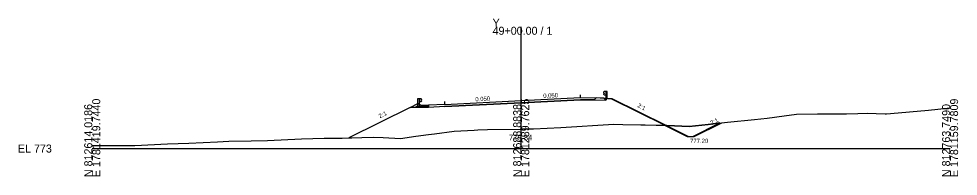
# Model space of a CAD drawing. Extents: x -12583 to 5303, y -44 to 25667.
# Drawn here: x 2974.3 to 3302.8, y 9490.3 to 9545.4 of the extents above; entities that cross this region are included whole.
import ezdxf

# ---------------------------------------------------------------- set-up
doc = ezdxf.new("R2010")
doc.units = 0
for name, color, linetype in [('Exist Cross Section Cell', 7, 'Continuous'), ('Exist XS Center Line Elevation Label', 7, 'Continuous'), ('Exist XS Ground Line', 7, 'Continuous'), ('Prop XS Ditch Standard Text', 7, 'Continuous'), ('Prop XS Dump Level', 7, 'Continuous'), ('Prop XS Earthwork Shape', 7, 'Continuous'), ('Prop XS EOT Tick Mark', 7, 'Continuous'), ('Prop XS Finish Grade', 7, 'Continuous'), ('Prop XS Finish Grade CurbGutter', 7, 'Continuous'), ('Prop XS Finish Grade Earthwork', 7, 'Continuous'), ('Prop XS Finish Grade Paved Shoulder', 7, 'Continuous'), ('Prop XS Finish Grade Pavement', 7, 'Continuous'), ('Prop XS Guardrail', 7, 'Continuous'), ('Prop XS Pvmt Edge Slope', 7, 'Continuous'), ('Prop XS SE Text', 7, 'Continuous'), ('Prop XS Side Slope Text', 7, 'Continuous'), ('Prop XS Subgrade CurbGutter', 7, 'Continuous'), ('Prop XS Subgrade Earthwork', 7, 'Continuous')]:
    doc.layers.add(name, color=color, linetype=linetype)

msp = doc.modelspace()

# ---------------------------------------------------------------- linework, layer by layer
at = {"layer": 'Exist Cross Section Cell'}
for p, q in [((3150, 9500), (3150, 9542.65)), ((3000, 9500), (3150, 9500)), ((3150, 9500), (3300, 9500))]:
    msp.add_line(p, q, dxfattribs=at)
at = {"layer": 'Exist XS Ground Line'}
for p, q in [((3236, 9510.68), (3242.03, 9511.48)), ((3242.03, 9511.48), (3246.32, 9512.05)), ((3246.32, 9512.05), (3253.59, 9512.13)), ((3253.59, 9512.13), (3256.24, 9512.15)), ((3256.24, 9512.15), (3257.01, 9512.18)), ((3257.01, 9512.18), (3259.02, 9512.17)), ((3259.02, 9512.17), (3263.83, 9512.2)), ((3263.83, 9512.2), (3267.68, 9512.25)), ((3267.68, 9512.25), (3270.99, 9512.34)), ((3270.99, 9512.34), (3277.35, 9512.18)), ((3277.35, 9512.18), (3277.79, 9512.21)), ((3277.79, 9512.21), (3279.11, 9512.32)), ((3279.11, 9512.32), (3292.5, 9513.41)), ((3292.5, 9513.41), (3300, 9514.22)), ((3163.92, 9507.35), (3182.35, 9508.5)), ((3182.35, 9508.5), (3185.56, 9508.4)), ((3185.56, 9508.4), (3191.88, 9508.36)), ((3191.88, 9508.36), (3193.36, 9508.34)), ((3193.36, 9508.34), (3200.99, 9508.13)), ((3200.99, 9508.13), (3203.64, 9507.98)), ((3203.64, 9507.98), (3208.77, 9507.69)), ((3208.77, 9507.69), (3215.34, 9508.46)), ((3215.34, 9508.46), (3218.85, 9508.88)), ((3218.85, 9508.88), (3220.05, 9509)), ((3220.05, 9509), (3222.17, 9509.21)), ((3222.17, 9509.21), (3231.61, 9510.15)), ((3231.61, 9510.15), (3236, 9510.68)), ((3113.15, 9504.34), (3117.58, 9504.94)), ((3117.58, 9504.94), (3119.67, 9505.17)), ((3119.67, 9505.17), (3126.57, 9506.08)), ((3126.57, 9506.08), (3133.56, 9506.49)), ((3133.56, 9506.49), (3134.9, 9506.55)), ((3134.9, 9506.55), (3138.28, 9506.62)), ((3138.28, 9506.62), (3150, 9506.84)), ((3150, 9506.84), (3150.31, 9506.85)), ((3150.31, 9506.85), (3154.34, 9506.96)), ((3154.34, 9506.96), (3163.92, 9507.35)), ((3014.92, 9501.1), (3026.36, 9501.6)), ((3026.36, 9501.6), (3033.77, 9501.86)), ((3033.77, 9501.86), (3043.81, 9502.41)), ((3043.81, 9502.41), (3047.72, 9502.6)), ((3047.72, 9502.6), (3055.6, 9502.74)), ((3055.6, 9502.74), (3061.27, 9502.87)), ((3061.27, 9502.87), (3073.13, 9503.36)), ((3073.13, 9503.36), (3081.13, 9503.62)), ((3081.13, 9503.62), (3087.43, 9503.66)), ((3087.43, 9503.66), (3094.25, 9503.87)), ((3094.25, 9503.87), (3098.3, 9503.99)), ((3098.3, 9503.99), (3101.79, 9503.86)), ((3101.79, 9503.86), (3107.83, 9503.54)), ((3107.83, 9503.54), (3113.15, 9504.34)), ((3000, 9501.03), (3000.52, 9501.04)), ((3000.52, 9501.04), (3013.63, 9501.07)), ((3013.63, 9501.07), (3014.39, 9501.09)), ((3014.39, 9501.09), (3014.92, 9501.1))]:
    msp.add_line(p, q, dxfattribs=at)
at = {"layer": 'Prop XS Dump Level'}
for p, q in [((3150, 9516.82), (3170.75, 9517.86)), ((3123.25, 9515.48), (3150, 9516.82))]:
    msp.add_line(p, q, dxfattribs=at)
at = {"layer": 'Prop XS Earthwork Shape'}
for points in [[(3119.67, 9505.17), (3126.57, 9506.08), (3133.56, 9506.49), (3134.9, 9506.55), (3138.28, 9506.62), (3150, 9506.84), (3150.31, 9506.85), (3154.34, 9506.96), (3163.92, 9507.35), (3182.35, 9508.5), (3185.56, 9508.4), (3191.88, 9508.36), (3193.36, 9508.34), (3200.09, 9508.15), (3181.75, 9517.33), (3176.24, 9517.71), (3175.55, 9517.02), (3170.77, 9517.06), (3150.04, 9516.03), (3123.29, 9514.69), (3117.54, 9514.41), (3113.09, 9514.41), (3111.23, 9514.41), (3089.73, 9503.73), (3094.25, 9503.87), (3098.3, 9503.99), (3101.79, 9503.86), (3107.83, 9503.54), (3113.15, 9504.34), (3117.58, 9504.94)], [(3200.09, 9508.15), (3208.01, 9504.19), (3210.01, 9504.19), (3219.52, 9508.95), (3218.85, 9508.88), (3215.34, 9508.46), (3208.77, 9507.69), (3203.64, 9507.98), (3200.99, 9508.13)]]:
    msp.add_lwpolyline(points, close=True, dxfattribs=at)
at = {"layer": 'Prop XS EOT Tick Mark'}
for p, q in [((3170.75, 9517.86), (3170.75, 9518.86)), ((3123.25, 9515.48), (3123.25, 9516.48))]:
    msp.add_line(p, q, dxfattribs=at)
at = {"layer": 'Prop XS Finish Grade'}
for p, q in [((3178.75, 9517.78), (3180.24, 9517.67)), ((3111.23, 9514.41), (3113.91, 9515.73)), ((3114.5, 9515.44), (3113.91, 9515.73))]:
    msp.add_line(p, q, dxfattribs=at)
at = {"layer": 'Prop XS Finish Grade CurbGutter'}
for p, q in [((3115.19, 9515.1), (3114.5, 9515.44)), ((3117.54, 9515.2), (3115.19, 9515.1))]:
    msp.add_line(p, q, dxfattribs=at)
at = {"layer": 'Prop XS Finish Grade Earthwork'}
for p, q in [((3180.24, 9517.67), (3181.75, 9517.57)), ((3111.23, 9514.41), (3089.73, 9503.73)), ((3181.75, 9517.57), (3200.6, 9508.14)), ((3200.6, 9508.14), (3208.49, 9504.19)), ((3210.49, 9504.19), (3220.12, 9509.01)), ((3208.49, 9504.19), (3210.49, 9504.19))]:
    msp.add_line(p, q, dxfattribs=at)
at = {"layer": 'Prop XS Finish Grade Paved Shoulder'}
for p, q in [((3170.75, 9517.86), (3178.75, 9517.78)), ((3123.25, 9515.48), (3117.54, 9515.2))]:
    msp.add_line(p, q, dxfattribs=at)
at = {"layer": 'Prop XS Finish Grade Pavement'}
for p, q in [((3150, 9516.82), (3170.75, 9517.86)), ((3123.25, 9515.48), (3150, 9516.82))]:
    msp.add_line(p, q, dxfattribs=at)
at = {"layer": 'Prop XS Guardrail'}
for p, q in [((3178.78, 9519.74), (3178.75, 9519.68)), ((3178.75, 9519.68), (3178.78, 9519.62)), ((3178.78, 9519.13), (3178.75, 9519.07)), ((3178.75, 9519.07), (3178.78, 9519.01)), ((3179.07, 9519.94), (3178.78, 9519.74)), ((3178.78, 9519.62), (3179.07, 9519.42)), ((3179.07, 9519.33), (3178.78, 9519.13)), ((3178.78, 9519.01), (3179.07, 9518.81)), ((3179.57, 9519.94), (3179.07, 9519.94)), ((3179.07, 9519.42), (3179.07, 9519.33)), ((3179.07, 9518.81), (3179.57, 9518.81)), ((3180.07, 9519.94), (3179.57, 9519.94)), ((3179.57, 9519.94), (3179.57, 9517.44)), ((3180.07, 9517.44), (3180.07, 9519.94)), ((3113.86, 9517.5), (3114.37, 9517.5)), ((3113.86, 9515), (3113.86, 9517.5)), ((3114.37, 9517.5), (3114.87, 9517.5)), ((3114.37, 9517.5), (3114.37, 9515)), ((3114.87, 9516.37), (3114.37, 9516.37)), ((3114.87, 9517.5), (3115.16, 9517.3)), ((3115.16, 9517.18), (3114.87, 9516.98)), ((3114.87, 9516.98), (3114.87, 9516.89)), ((3114.87, 9516.89), (3115.16, 9516.69)), ((3115.16, 9516.57), (3114.87, 9516.37)), ((3115.16, 9517.3), (3115.19, 9517.24)), ((3115.19, 9517.24), (3115.16, 9517.18)), ((3115.16, 9516.69), (3115.19, 9516.63)), ((3115.19, 9516.63), (3115.16, 9516.57))]:
    msp.add_line(p, q, dxfattribs=at)
at = {"layer": 'Prop XS Pvmt Edge Slope'}
for p, q in [((3178.75, 9517.78), (3179.55, 9516.98)), ((3113.49, 9514.78), (3113.09, 9514.41)), ((3114.5, 9514.78), (3113.49, 9514.78))]:
    msp.add_line(p, q, dxfattribs=at)
at = {"layer": 'Prop XS Subgrade CurbGutter'}
for p, q in [((3114.5, 9514.78), (3114.5, 9515.44)), ((3117.54, 9514.78), (3114.5, 9514.78)), ((3117.54, 9515.2), (3117.54, 9514.78))]:
    msp.add_line(p, q, dxfattribs=at)
at = {"layer": 'Prop XS Subgrade Earthwork'}
for p, q in [((3179.55, 9516.98), (3180.24, 9517.67)), ((3113.09, 9514.41), (3111.23, 9514.41)), ((3117.54, 9514.41), (3113.09, 9514.41)), ((3123.29, 9514.69), (3117.54, 9514.41)), ((3123.29, 9514.69), (3150.04, 9516.03)), ((3150.04, 9516.03), (3170.77, 9517.06)), ((3170.77, 9517.06), (3179.55, 9516.98))]:
    msp.add_line(p, q, dxfattribs=at)

# ---------------------------------------------------------------- texts
at = {"layer": 'Exist Cross Section Cell'}
for s, p in [('Y', (3140, 9542.65)), ('49+00.00 / 1', (3140, 9539.85)), ('EL 773', (2974, 9498.6))]:
    msp.add_text(s, height=2.8, dxfattribs=at).set_placement(p)
for s, p in [('N 812614.0186', (3000, 9490)), ('E 1781419.7440', (3002.8, 9490)), ('N 812688.8838', (3150, 9490)), ('E 1781289.7625', (3152.8, 9490)), ('N 812763.7490', (3300, 9490)), ('E 1781159.7809', (3302.8, 9490))]:
    msp.add_text(s, height=2.8, rotation=90, dxfattribs=at).set_placement(p)
at = {"layer": 'Exist XS Center Line Elevation Label'}
msp.add_text('779.84', height=2, dxfattribs=at).set_placement((3145.72, 9502.84))
at = {"layer": 'Prop XS Ditch Standard Text'}
msp.add_text('777.20', height=1.5, dxfattribs=at).set_placement((3209.08, 9501.94))
at = {"layer": 'Prop XS Dump Level'}
msp.add_text('Case2', height=0.04, dxfattribs=at).set_placement((3178.75, 9517.5))
at = {"layer": 'Prop XS SE Text'}
for p in [(3134, 9516.52), (3157.75, 9517.71)]:
    msp.add_text('0.050', height=1.5, rotation=2.8624, dxfattribs=at).set_placement(p)
at = {"layer": 'Prop XS Side Slope Text'}
for rotation, p in [(333.4349, (3190.51, 9514.62)), (26.5651, (3100.61, 9510.58)), (26.5651, (3216.58, 9508.17))]:
    msp.add_text('2:1', height=1.5, rotation=rotation, dxfattribs=at).set_placement(p)

doc.saveas('drawing.dxf')
